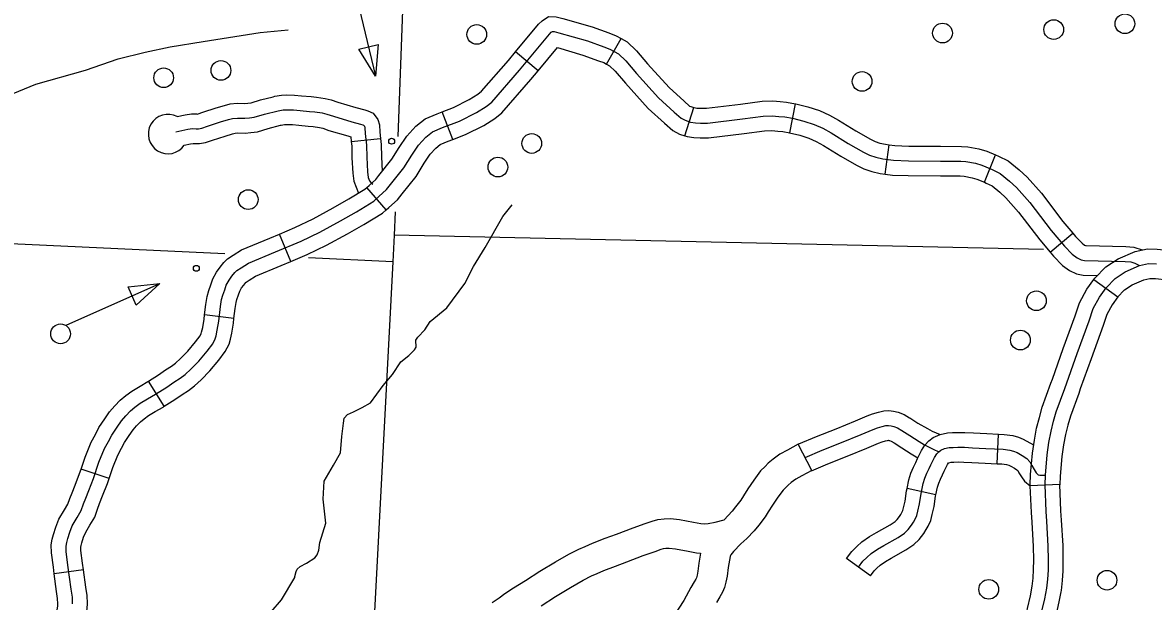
# Model space of a CAD drawing. Extents: x 653372 to 905732, y 627442 to 787275.
# Drawn here: x 719343 to 725081, y 749788 to 752725 of the extents above; entities that cross this region are included whole.
import ezdxf

# ---------------------------------------------------------------- set-up
doc = ezdxf.new("R2010")
doc.units = 0
for name, color, linetype in [('31', 7, 'Continuous'), ('32', 7, 'Continuous'), ('35', 7, 'Continuous'), ('4', 7, 'Continuous'), ('45', 7, 'Continuous'), ('46', 7, 'Continuous'), ('5', 7, 'Continuous'), ('56', 7, 'Continuous')]:
    doc.layers.add(name, color=color, linetype=linetype)

msp = doc.modelspace()

# ---------------------------------------------------------------- linework, layer by layer
at = {"layer": '31'}
for p, q in [((724778.6, 751420.7), (724900.8, 751333.8)), ((724569.4, 750916.1), (724569.3, 750916.1)), ((724606.7, 750380.6), (724456.8, 750374.7))]:
    msp.add_line(p, q, dxfattribs=at)
for points in [[(724778.6, 751420.7), (724783.6, 751427.9), (724839.3, 751485.1), (724902.5, 751526.8), (724988.3, 751564.1), (725050.8, 751576.8), (725100.9, 751575.3), (725170.4, 751568.9), (725274.1, 751552.3), (725309, 751548.9), (725325.4, 751549.3)], [(724548, 750068.9), (724540.3, 750194.8), (724537.1, 750243.7), (724531.7, 750379.1), (724533.1, 750428.3), (724542.1, 750531.5), (724551.5, 750594.2), (724562.1, 750651.5), (724575.1, 750702.4), (724588.8, 750750.7), (724632.2, 750869), (724694.9, 751045), (724756, 751212.1), (724776.1, 751273.5), (724807.5, 751332), (724841.4, 751379.7), (724887.4, 751427), (724938.4, 751460.6), (725011, 751492.2), (725057.2, 751501.6), (725096.4, 751500.4)], [(724569.3, 750916.1), (724624.3, 751070.5), (724685.1, 751236.7), (724706.9, 751303.2), (724743.7, 751371.7), (724778.6, 751420.7)], [(724899.2, 751331.5), (724935.5, 751368.8), (724974.3, 751394.4), (725033.7, 751420.3), (725063.7, 751426.4), (725091.8, 751425.5), (725151.6, 751420), (725272.6, 751400.6)], [(724900.8, 751333.8), (724871.4, 751292.4), (724845.3, 751243.9), (724826.9, 751187.6), (724765.4, 751019.5), (724710.6, 750865.8)], [(724456.8, 750374.7), (724456.6, 750378.7), (724458.2, 750432.7), (724467.6, 750540.3), (724477.5, 750606.6), (724488.9, 750667.6), (724502.7, 750721.9), (724517.4, 750773.8), (724561.6, 750894.5), (724569.4, 750916.1)], [(724710.6, 750865.8), (724702.7, 750843.5), (724660.2, 750727.6), (724647.6, 750683), (724635.4, 750635.3), (724625.4, 750581.8), (724616.6, 750522.8), (724608, 750423.9), (724606.7, 750379.4)], [(724466.4, 749864.8), (724466.7, 749865.9), (724470.9, 749906.7), (724473.4, 749949.4), (724474.3, 749998.5), (724473.1, 750065.9), (724465.5, 750190), (724462.2, 750239.8), (724456.8, 750374.7)], [(724613.7, 749836.3), (724615.2, 749843.8), (724620.4, 749894.5), (724623.4, 749943.7), (724624.3, 749998.6), (724623, 750071.8), (724615.2, 750199.6), (724612, 750247.7), (724606.7, 750380.6)], [(724515.8, 749738), (724530.5, 749801.1), (724540.9, 749854.8), (724545.7, 749900.6), (724548.4, 749946.5), (724549.3, 749998.5), (724548, 750068.9)], [(724463.7, 749312.2), (724448.7, 749373.4), (724437.2, 749441.1), (724427.8, 749503.4), (724422, 749562.4), (724422.6, 749608.6), (724428.2, 749671), (724442.2, 749752.9), (724457.2, 749816.7), (724466.4, 749864.8)], [(724609.4, 749348), (724595.7, 749403.9), (724585.3, 749464.8), (724576.7, 749521.9), (724572.1, 749568.7), (724572.6, 749600.9), (724577.1, 749651.7), (724589.3, 749723.1), (724603.9, 749785.4), (724613.7, 749836.3)]]:
    msp.add_lwpolyline(points, dxfattribs=at)
at = {"layer": '32'}
for p, q in [((722306.6, 752513.4), (722380.2, 752644.1)), ((721959.5, 752480), (721844.3, 752576.1)), ((723235.6, 752165.7), (723265.1, 752312.8)), ((721526.7, 752131.9), (721472.6, 752271.8)), ((722702.9, 752150.8), (722749.4, 752293.4)), ((723720.6, 751956.1), (723740, 752104.8)), ((724223.5, 751914.5), (724280.9, 752053.1)), ((721187.8, 751774.6), (721089.8, 751888.1)), ((720703.5, 751512.9), (720645.8, 751651.3)), ((724558, 751559.6), (724672.4, 751656.8)), ((720415.4, 751222.9), (720266.6, 751241.9)), ((720061.3, 750777.9), (719981.9, 750905.1)), ((724288.9, 750486.6), (724296.2, 750636.4)), ((719781.6, 750411.2), (719639.6, 750459.4)), ((723978.1, 750329.4), (723831.5, 750361.3)), ((723645.2, 749917.1), (723523.7, 750005.1)), ((719651.9, 749947.9), (719503.2, 749928.8))]:
    msp.add_line(p, q, dxfattribs=at)
for points in [[(721844.3, 752576.1), (721961.2, 752716.4), (721978.8, 752734.2), (722011.8, 752754.8), (722050.8, 752753.7), (722083.8, 752746), (722233.2, 752702.8), (722318, 752672), (722355.5, 752658), (722380.2, 752644.1)], [(720626.4, 751562), (720755.8, 751616), (720851.4, 751661.6), (720955.4, 751719), (721036.9, 751765.2), (721124.6, 751819.1), (721151.5, 751842.3), (721190.2, 751877.5), (721209.8, 751902.6), (721278.3, 751987.9), (721317.9, 752051.3), (721351.7, 752102.8), (721389.3, 752143.4), (721423.7, 752170.6), (721474.2, 752192), (721559.4, 752225), (721646.2, 752268.9), (721695.6, 752299.5), (721723.5, 752321.3), (721865.1, 752483.9), (722016.9, 752666), (722026, 752675.3), (722032.3, 752679.2), (722041.2, 752678.9), (722064.9, 752673.4), (722210, 752631.5), (722292, 752601.6), (722323.8, 752589.8), (722366.2, 752565.9), (722404.7, 752529.9), (722458.2, 752466.7), (722570.7, 752342.3), (722649.9, 752270.9), (722685.1, 752239.1), (722705.3, 752228.9), (722733.1, 752219.8), (722756.9, 752216.4), (722783.5, 752214.9), (722818.4, 752215.2), (722995.4, 752235.9), (723101.8, 752250.5), (723147.6, 752251.8), (723181.3, 752248.8), (723210.6, 752247.2), (723250.7, 752239.2), (723307.1, 752225.2), (723359.9, 752208.5), (723404.4, 752188.7), (723445.4, 752165.6), (723533.3, 752111.7), (723609.9, 752067.7), (723640.9, 752052.4), (723673.4, 752041.2), (723708.7, 752033.3), (723763.2, 752026.2), (723838.3, 752023.2), (724000.9, 752022.4), (724103.7, 752021.4), (724130.3, 752019.2), (724178.6, 752011), (724210.4, 752001.1), (724263.8, 751979), (724303.5, 751959.3), (724351.6, 751921), (724386.8, 751888.5), (724454.9, 751811.2), (724563.4, 751669.1), (724630.8, 751589.8), (724669.9, 751549), (724694, 751531.2), (724714.2, 751521.7), (724732.5, 751518.4), (724937.4, 751512.9), (724967.5, 751510.7), (724987.1, 751504.6), (725011, 751492.2)], [(722380.2, 752644.1), (722410.8, 752626.9), (722459.1, 752581.7), (722514.7, 752516.1), (722623.7, 752395.5), (722700.1, 752326.6), (722727.9, 752301.5), (722734, 752298.4), (722749.4, 752293.4)], [(721959.5, 752480), (722057.4, 752597.5), (722186.7, 752560.1), (722266.1, 752531.3), (722292.1, 752521.5), (722306.6, 752513.4)], [(721472.6, 752271.8), (721528.9, 752293.6), (721609.4, 752334.3), (721652.7, 752361.2), (721671.7, 752376), (721808, 752532.5), (721844.3, 752576.1)], [(721526.7, 752131.9), (721590, 752156.4), (721682.9, 752203.4), (721738.6, 752237.9), (721775.3, 752266.6), (721922.2, 752435.2), (721959.5, 752480)], [(722306.6, 752513.4), (722321.5, 752505), (722350.3, 752478.1), (722401.8, 752417.3), (722517.6, 752289.2), (722599.6, 752215.2), (722642.4, 752176.6), (722676.7, 752159.3), (722702.9, 752150.8)], [(722749.4, 752293.4), (722750.2, 752293.1), (722764.4, 752291.1), (722785.3, 752289.9), (722813.7, 752290.2), (722985.9, 752310.3), (723095.6, 752325.3), (723149.9, 752326.9), (723186.7, 752323.6), (723220.1, 752321.8), (723265.1, 752312.8)], [(723265.2, 752312.8), (723267.2, 752312.4), (723327.4, 752297.4), (723386.5, 752278.8), (723438.1, 752255.8), (723483.4, 752230.3), (723571.6, 752176.2), (723645.2, 752133.9), (723669.9, 752121.7), (723693.9, 752113.4), (723721.8, 752107.2), (723740, 752104.8)], [(721089.8, 751888.1), (721101.7, 751898.4), (721135, 751928.7), (721151, 751949.2), (721217, 752031.4), (721254.7, 752091.8), (721292.5, 752149.2), (721338.2, 752198.6), (721385.2, 752235.8), (721446, 752261.5), (721472.6, 752271.8)], [(721187.8, 751774.6), (721201.2, 751786.1), (721245.4, 751826.3), (721268.6, 751856.1), (721339.6, 751944.4), (721381, 752010.9), (721411, 752056.4), (721440.4, 752088.2), (721462.3, 752105.5), (721502.3, 752122.5), (721526.7, 752131.9)], [(722702.9, 752150.8), (722716, 752146.5), (722749.4, 752141.7), (722781.8, 752139.9), (722823.1, 752140.3), (723004.8, 752161.5), (723108, 752175.6), (723145.3, 752176.7), (723175.9, 752174), (723201.2, 752172.6), (723235.6, 752165.7)], [(723234.3, 752166), (723286.7, 752152.9), (723333.3, 752138.3), (723370.7, 752121.7), (723407.4, 752101), (723495, 752047.2), (723574.6, 752001.5), (723611.9, 751983.1), (723652.9, 751968.9), (723695.6, 751959.3), (723720.6, 751956.1)], [(723740, 752104.8), (723769.5, 752101), (723839.9, 752098.2), (724001.5, 752097.4), (724107.1, 752096.4), (724139.7, 752093.7), (724196.1, 752084.1), (724235.9, 752071.7), (724280.9, 752053.1)], [(724280.9, 752053.1), (724294.8, 752047.3), (724344, 752023), (724400.5, 751977.9), (724440.5, 751941), (724512.9, 751858.8), (724621.9, 751716.2), (724672.4, 751656.8)], [(723720.6, 751956.1), (723756.8, 751951.4), (723836.6, 751948.2), (724000.4, 751947.4), (724100.3, 751946.4), (724120.9, 751944.8), (724161.1, 751937.9), (724184.9, 751930.5), (724223.5, 751914.5)], [(724223.5, 751914.5), (724232.7, 751910.7), (724263, 751895.7), (724302.7, 751864), (724333.1, 751836), (724396.9, 751763.6), (724505, 751622.1), (724558, 751559.6)], [(720645.8, 751651.3), (720725.2, 751684.5), (720817.1, 751728.3), (720918.7, 751784.4), (720998.8, 751829.8), (721080.2, 751879.8), (721089.8, 751888.1)], [(720703.5, 751512.9), (720786.4, 751547.5), (720885.7, 751594.8), (720992, 751653.6), (721075, 751700.6), (721169, 751758.3), (721187.8, 751774.6)], [(720266.6, 751241.9), (720273.2, 751293.6), (720278.9, 751335.3), (720287.2, 751365.3), (720297.8, 751394.8), (720308.3, 751424), (720327.3, 751458.3), (720345.5, 751484), (720364.5, 751507.3), (720383.5, 751526.2), (720412.1, 751544.1), (720453.9, 751571.2), (720597.5, 751631.2), (720645.8, 751651.3)], [(724672.4, 751656.8), (724686.5, 751640.1), (724719.6, 751605.5), (724732.6, 751595.9), (724737.1, 751593.8), (724740.2, 751593.2), (724941.3, 751587.9), (724981.5, 751584.8), (725024.6, 751571.5)], [(719596.7, 749776.4), (719595.5, 749810.1), (719588.9, 749849.6), (719573.3, 749971.7), (719564.3, 750040.6), (719563.5, 750068.8), (719566.8, 750087.5), (719571.8, 750106.9), (719582.2, 750138.7), (719595.3, 750172), (719619.2, 750213.8), (719640.7, 750248.6), (719652.8, 750283.1), (719664.2, 750311.5), (719679.2, 750350.8), (719702.6, 750411.7), (719730.5, 750493.8), (719759.1, 750563.1), (719779, 750599.6), (719795.4, 750632.3), (719822, 750671.8), (719844, 750704.3), (719866.3, 750729.4), (719890.3, 750754.1), (719913, 750773.9), (719939.5, 750793), (719977.3, 750816.2), (720017.2, 750838.8), (720074.6, 750874.6), (720110.8, 750900.1), (720141.8, 750920.2), (720167.2, 750939.3), (720196.7, 750966.4), (720237.7, 751007.7), (720279.6, 751057.9), (720307.8, 751095.7), (720320.1, 751119.7), (720324.5, 751136.1), (720330.7, 751163.8), (720338.1, 751210), (720347.5, 751283.8), (720352.5, 751320.2), (720358.7, 751342.6), (720368.4, 751369.4), (720376.8, 751393), (720390.8, 751418.3), (720405.3, 751438.6), (720420.2, 751456.9), (720430.4, 751467.1), (720452.4, 751480.8), (720489, 751504.6), (720626.4, 751562)], [(724558, 751559.6), (724575.1, 751539.6), (724620.1, 751492.5), (724655.3, 751466.5), (724691.2, 751449.6), (724724.9, 751443.6), (724797.1, 751441.7)], [(720415.4, 751222.9), (720421.9, 751274), (720426.1, 751305), (720430.2, 751319.9), (720438.9, 751344.1), (720445.3, 751361.9), (720454.4, 751378.2), (720465, 751393.1), (720475.9, 751406.5), (720477.3, 751408), (720492.7, 751417.5), (720524.2, 751438), (720655.3, 751492.8), (720703.5, 751512.9)], [(719981.9, 750905.1), (720033.2, 750937.2), (720068.8, 750962.3), (720098.8, 750981.7), (720119.2, 750997), (720144.7, 751020.4), (720182.2, 751058.2), (720220.7, 751104.3), (720243.9, 751135.6), (720249.7, 751146.8), (720251.6, 751154), (720257, 751178), (720263.9, 751220.7), (720266.6, 751241.9)], [(720061.3, 750777.9), (720116.1, 750812.1), (720152.8, 750837.9), (720184.8, 750858.7), (720215.3, 750881.6), (720248.7, 750912.3), (720293.2, 750957.2), (720338.5, 751011.4), (720371.6, 751055.9), (720390.5, 751092.6), (720397.4, 751118.3), (720404.4, 751149.6), (720412.4, 751199.3), (720415.4, 751222.9)], [(719639.6, 750459.4), (719660.2, 750520.2), (719691.3, 750595.5), (719712.5, 750634.4), (719730.5, 750670.2), (719759.8, 750713.8), (719784.7, 750750.5), (719811.4, 750780.5), (719838.6, 750808.6), (719866.3, 750832.7), (719897.9, 750855.5), (719939.1, 750880.8), (719978.8, 750903.2), (719981.9, 750905.1)], [(719781.6, 750411.2), (719800.7, 750467.4), (719826.8, 750530.8), (719845.4, 750564.7), (719860.3, 750594.3), (719884.2, 750629.9), (719903.3, 750658.2), (719921.3, 750678.3), (719941.9, 750699.6), (719959.6, 750715), (719981.1, 750730.5), (720015.4, 750751.6), (720055.5, 750774.3), (720061.3, 750777.9)], [(723831.5, 750361.3), (723841, 750404.7), (723850.7, 750438.3), (723863.9, 750469.9), (723875.2, 750493.3), (723884.2, 750513.9), (723905.4, 750554.1), (723920.9, 750581.4), (723941.2, 750602.8), (723963.1, 750620), (723998.7, 750635.7), (724035.8, 750643), (724061.6, 750644.4), (724088.2, 750645.4), (724125, 750645.2), (724168, 750642.6), (724235.5, 750639.4), (724296.2, 750636.4)], [(724296.2, 750636.4), (724324.9, 750635), (724368.5, 750629.5), (724396.1, 750620.9), (724421.1, 750611.5), (724473.1, 750583.1)], [(723584.4, 749961.1), (723607.3, 749992.7), (723626.9, 750011.6), (723649, 750030.8), (723680.8, 750053.5), (723713.2, 750072), (723785.7, 750112.9), (723818.2, 750135.1), (723836.6, 750153.2), (723854.6, 750175.4), (723863.8, 750190.9), (723872.1, 750204.9), (723880.9, 750224.1), (723886.5, 750245.8), (723894.7, 750283.3), (723902.7, 750335.6), (723913.7, 750386.3), (723921.6, 750413.4), (723932.3, 750439.1), (723943.3, 750462), (723951.8, 750481.3), (723971.1, 750518), (723981.6, 750536.4), (723991.9, 750547.2), (724002, 750555.2), (724021.3, 750563.7), (724045.1, 750568.4), (724065, 750569.5), (724089.5, 750570.4), (724122.6, 750570.2), (724163.9, 750567.7), (724231.9, 750564.5), (724318.3, 750560.2), (724352.5, 750555.9), (724371.8, 750549.9), (724389.8, 750543.2), (724416.3, 750528.7), (724439, 750512.7), (724454.7, 750495.6), (724464.5, 750477.9), (724476.5, 750457.3), (724486.8, 750439.6), (724496, 750431), (724505.5, 750428.7), (724518.7, 750428.3), (724533.1, 750428.3)], [(723978.1, 750329.4), (723986.5, 750367.8), (723992.5, 750388.5), (724000.8, 750408.4), (724011.5, 750430.7), (724019.4, 750448.8), (724036.9, 750481.9), (724042, 750490.9), (724044, 750491.8), (724054.4, 750493.8), (724068.4, 750494.6), (724090.7, 750495.4), (724120.1, 750495.2), (724159.9, 750492.9), (724228.2, 750489.6), (724288.9, 750486.6)], [(724288.9, 750486.6), (724311.7, 750485.4), (724336.6, 750482.3), (724347.6, 750478.9), (724358.5, 750474.8), (724376.6, 750464.9), (724389.2, 750456), (724393.4, 750451.5), (724399.3, 750440.9), (724411.7, 750419.6), (724427.3, 750397.5), (724456.8, 750374.7)], [(719503.2, 749928.8), (719498.9, 749962.1), (719489.4, 750034.6), (719488.3, 750074.3), (719493.5, 750103.4), (719499.8, 750127.9), (719511.6, 750164.1), (719527.5, 750204.5), (719554.8, 750252.2), (719572.7, 750281.1), (719582.6, 750309.4), (719594.3, 750338.7), (719609.1, 750377.6), (719632, 750437.2), (719639.6, 750459.4)], [(719651.9, 749947.9), (719647.7, 749981.4), (719639.1, 750046.5), (719638.7, 750063.2), (719640.1, 750071.5), (719643.8, 750085.9), (719652.8, 750113.2), (719663.1, 750139.4), (719683.7, 750175.5), (719708.8, 750216.1), (719723.1, 750256.7), (719734, 750284.2), (719749.2, 750324), (719773.1, 750386.1), (719781.6, 750411.2)], [(723523.7, 750005.1), (723550.5, 750042.1), (723576.3, 750067), (723602.5, 750089.8), (723640.3, 750116.7), (723676.2, 750137.2), (723746, 750176.6), (723770.4, 750193.2), (723780.9, 750203.7), (723792.9, 750218.4), (723799.3, 750229.2), (723805.6, 750239.8), (723810, 750249.3), (723813.6, 750263.2), (723820.9, 750296.9), (723828.9, 750349.3), (723831.5, 750361.3)], [(723645.2, 749917.1), (723664.1, 749943.3), (723677.6, 749956.3), (723695.5, 749971.9), (723721.2, 749990.2), (723750.2, 750006.7), (723825.3, 750049.1), (723866.1, 750077), (723892.2, 750102.7), (723916.3, 750132.4), (723928.3, 750152.6), (723938.5, 750169.9), (723951.8, 750198.8), (723959.5, 750228.5), (723968.5, 750269.6), (723976.5, 750322), (723978.1, 750329.4)], [(719570.5, 749408.9), (719573.7, 749422), (719599.3, 749498.3), (719621.9, 749577.5), (719646.8, 749646.4), (719660.3, 749688.4), (719666, 749719), (719671, 749751.7), (719671.7, 749776.6), (719670.3, 749817.7), (719663.2, 749860.5), (719651.9, 749947.9)], [(719424.7, 749444.3), (719429.4, 749463.7), (719456, 749542.8), (719479.1, 749623.7), (719504.8, 749694.8), (719514.6, 749725.2), (719518.1, 749744.1), (719521.3, 749765.3), (719521.7, 749776.2), (719520.7, 749802.6), (719514.7, 749838.7), (719503.2, 749928.8)]]:
    msp.add_lwpolyline(points, dxfattribs=at)
at = {"layer": '35'}
for points in [[(718754.6, 752220.1), (718855.7, 752230), (718966.7, 752251.2), (719092.6, 752281.7), (719410.3, 752412), (719662.4, 752482.9), (719828.4, 752541.6), (719964.3, 752574.3), (720092.6, 752602.4), (720258.6, 752629.2), (720549.2, 752674.5), (720691.1, 752687.5)], [(720604.1, 749735.5), (720657.1, 749796.5), (720724.2, 749909.8), (720724.7, 749913.6), (720730.9, 749939.3), (720736.2, 749951.1), (720751.6, 749965.7), (720782.9, 749982.7), (720826.5, 750009.5), (720837.9, 750025.1), (720846.6, 750048.7), (720851.3, 750086.8), (720882.1, 750185.3), (720867.8, 750307.1), (720872.6, 750398.5), (720920.7, 750478.6), (720956.4, 750541.2), (720962.9, 750624.5), (720970.9, 750691.9), (720975.6, 750717.6), (720992.1, 750737), (721022.3, 750750.1), (721066.8, 750772.6), (721109.2, 750795.2), (721172.1, 750883.4), (721220.3, 750939.3), (721263, 751003.7), (721302.7, 751035.3), (721331.5, 751064.3), (721339.8, 751078), (721337.9, 751113.8), (721349.3, 751129.4), (721384.1, 751166.1), (721411.3, 751209), (721495.5, 751276.9), (721586.8, 751401.2), (721631.1, 751487.4), (721689.7, 751583.1), (721779.3, 751741), (721828, 751800.3)]]:
    msp.add_lwpolyline(points, dxfattribs=at)
at = {"layer": '4'}
for points in [[(721310.8, 753883.4), (721247.2, 752147.5)], [(721233.1, 751764.2), (721228.8, 751646.3), (721221.8, 751511.4), (720950, 746316.4), (720948.4, 746271.3), (720934.1, 745879.3)]]:
    msp.add_lwpolyline(points, dxfattribs=at)
at = {"layer": '45'}
for p, q in [((721010.5, 752121.2), (721159.8, 752136)), ((723348.2, 750452.3), (723278.3, 750585))]:
    msp.add_line(p, q, dxfattribs=at)
for points in [[(720614.9, 752348.7), (720623.7, 752351), (720656.6, 752356.4), (720683.8, 752357.8), (720722.1, 752356.7), (720759, 752353.2), (720806.5, 752349), (720835.1, 752345.8), (720877.7, 752340.2), (720908.8, 752332.7), (720943.3, 752320.6), (721034.8, 752294.1), (721079.5, 752281.5), (721095, 752276.5), (721121.8, 752265.5), (721145.1, 752233.6), (721154.2, 752205.4), (721156.6, 752168), (721159.8, 752136)], [(720126.7, 752248.2), (720168, 752257.3), (720200.6, 752261.8), (720226.1, 752261), (720230.7, 752260.9), (720234.7, 752261.5), (720257.6, 752269.6), (720325.1, 752291.9), (720367.1, 752304.8), (720396.1, 752312.2), (720431, 752315.1), (720468.2, 752314.5), (720485.8, 752315.6), (720502.1, 752318.1), (720550.3, 752332), (720614.9, 752348.7)], [(720120, 752169.9), (720181.2, 752183.4), (720204.5, 752186.6), (720223.8, 752186), (720235.4, 752185.7), (720253.2, 752188.5), (720281.9, 752198.7), (720347.8, 752220.5), (720387.4, 752232.5), (720408.6, 752238), (720433.5, 752240), (720470, 752239.5), (720493.8, 752241), (720518.2, 752244.7), (720570.1, 752259.7), (720639.2, 752277.5), (720664.7, 752281.7), (720684.6, 752282.8), (720717.4, 752281.8), (720752.2, 752278.5), (720799, 752274.3), (720826, 752271.3), (720864, 752266.3), (720887.6, 752260.6), (720920.4, 752249.1), (721014.1, 752222), (721057.9, 752209.6), (721069.4, 752206), (721073.7, 752204.2), (721077.5, 752199.1), (721080, 752191.3), (721081.9, 752161.9), (721087.8, 752102), (721089.3, 752041.1), (721093.2, 751968), (721096.7, 751939.3), (721103.4, 751921.9), (721109.8, 751914), (721120.5, 751905.3)], [(720163.4, 752102.7), (720194.4, 752109.5), (720208.5, 752111.5), (720221.6, 752111.1), (720240.2, 752110.5), (720271.7, 752115.5), (720306.3, 752127.7), (720370.5, 752149), (720407.7, 752160.3), (720421, 752163.8), (720436, 752165), (720471.8, 752164.4), (720501.8, 752166.3), (720534.3, 752171.2), (720589.9, 752187.3), (720652.4, 752203.5)], [(720652.4, 752203.5), (720654.7, 752204.1), (720672.8, 752207.1), (720685.5, 752207.7), (720712.8, 752206.9), (720745.3, 752203.8), (720791.5, 752199.7), (720816.9, 752196.9), (720850.3, 752192.5), (720866.4, 752188.6), (720897.6, 752177.7), (720993.5, 752149.9), (721008.1, 752145.8), (721010.5, 752121.2)], [(721159.8, 752136), (721162.7, 752106.6), (721164.2, 752044), (721168.1, 751971.1)], [(721010.5, 752121.2), (721012.9, 752097.4), (721014.3, 752038.2), (721018.4, 751961.4), (721023.4, 751920.9), (721047.1, 751859.5)], [(723278.3, 750584.9), (723282.1, 750587), (723372.2, 750624.4), (723471.3, 750664.4), (723570.1, 750704), (723629.7, 750729.5), (723656.1, 750740.1), (723686.5, 750748.9), (723713.2, 750754.2), (723738.3, 750755.9), (723762.7, 750753.6), (723786, 750748.1), (723816.2, 750736.9), (723844, 750719.8)], [(723844, 750719.8), (723845.2, 750719.1), (723886.3, 750692.9), (723935.4, 750666.1), (723958.2, 750652), (723998.7, 750635.7)], [(723313.2, 750518.6), (723314, 750519), (723400.7, 750555), (723499.3, 750594.8), (723598.8, 750634.7), (723658.5, 750660.2), (723680.7, 750669.1), (723704.3, 750676), (723723, 750679.7), (723737.3, 750680.6), (723750.5, 750679.4), (723764.2, 750676.2), (723783.2, 750669.1), (723805.4, 750655.5), (723845.7, 750629.8), (723892.1, 750599.7), (723919, 750583.1), (723964.5, 750561.2), (723991.9, 750547.2)], [(723345.9, 750451.1), (723429.1, 750485.6), (723527.3, 750525.3), (723627.5, 750565.4), (723687.2, 750590.9), (723705.2, 750598.1), (723722, 750603.1), (723732.7, 750605.2), (723736.4, 750605.4), (723738.4, 750605.2), (723742.5, 750604.2), (723750.2, 750601.4), (723765.6, 750591.9)], [(723765.6, 750592), (723765.6, 750591.9), (723805.2, 750566.7), (723852, 750536.3), (723885.2, 750515.8)]]:
    msp.add_lwpolyline(points, dxfattribs=at)
msp.add_arc((720080.9, 752159.2), 100, 62.78653, 325.54973, dxfattribs=at)
at = {"layer": '46'}
for points in [[(723278.3, 750585), (723223.8, 750556.2), (723186.4, 750534.3), (723151.1, 750509.5), (723126.5, 750488.7), (723110.5, 750473), (723088.3, 750450.1), (723053.4, 750403.5), (723023.7, 750358.9), (723000.6, 750323.4), (722987.1, 750302.4), (722961.2, 750267.3), (722943.1, 750245.8), (722902.9, 750202.6)], [(723348.2, 750452.3), (723296.6, 750425.1), (723267.6, 750408.1), (723243, 750390.7), (723227.7, 750377.8), (723217, 750367.3), (723202.6, 750352.5), (723175.9, 750316.9), (723149, 750276.5), (723126.6, 750241.9), (723110.6, 750217.1), (723079, 750174.4), (723055.6, 750146.5), (723018.6, 750106.7), (722987.4, 750079.8), (722949.8, 750041.4), (722937.3, 750024.4), (722933.7, 750018.3), (722933, 750016.1), (722929.7, 749996.7), (722923.8, 749960.6), (722918, 749915.7), (722911.4, 749885.5), (722904.2, 749858.1), (722894.3, 749835.2), (722881.6, 749811.5), (722863.7, 749782.6)], [(721725.8, 749782.1), (721760.7, 749806.5), (721790.2, 749827.4), (721833.4, 749856.5), (721894.7, 749893.3), (721968, 749940.8), (722048.1, 749988.7), (722115.6, 750027.5), (722166.2, 750053.7), (722197.9, 750067.4), (722234.7, 750084.3), (722300.1, 750108.1), (722356.9, 750129.3), (722441.2, 750161.2), (722502.3, 750183), (722537.5, 750195.9), (722566.9, 750204.3), (722598.9, 750207.8), (722630.6, 750208), (722677.2, 750203.5), (722746.9, 750190.5), (722784.5, 750183.6), (722805.4, 750181.2), (722822.2, 750182.5), (722857.2, 750190.1), (722902.9, 750202.6)], [(721974.1, 749766.1), (722047.2, 749813.4), (722124, 749859.2), (722187.5, 749895.8), (722230.7, 749918.1), (722259, 749930.4), (722291.7, 749945.4), (722352, 749967.4), (722409.7, 749988.9), (722492.9, 750020.4), (722553.3, 750041.9), (722584, 750053.1), (722595.9, 750056.6), (722607.6, 750057.8), (722623.8, 750057.9), (722656.2, 750054.8), (722719.7, 750043), (722762.4, 750035.2), (722783.7, 750032.7)], [(722783.7, 750032.7), (722775.4, 749982.3), (722770.1, 749941.3), (722765.6, 749920.7), (722762, 749907.2), (722759.2, 749900.6), (722751.6, 749886.6), (722734, 749858.2), (722698.6, 749793.5), (722673.7, 749753.5), (722636, 749700.4), (722577.7, 749625.3), (722522.2, 749551.5), (722486.7, 749509.9), (722464.5, 749468.8), (722425.1, 749382.6)]]:
    msp.add_lwpolyline(points, dxfattribs=at)
at = {"layer": '5'}
for points in [[(720369.8, 751551.1), (717182.8, 751699.6)], [(724524.3, 751574.1), (721228.8, 751646.3)], [(721221.8, 751511.4), (720793.6, 751531.3)]]:
    msp.add_lwpolyline(points, dxfattribs=at)
at = {"layer": '56'}
for p, q in [((721048.8, 752589.7), (721147.9, 752613.6)), ((721134.2, 752452.9), (721048.8, 752589.7)), ((721147.9, 752613.6), (721134.2, 752452.9)), ((719878.2, 751384.9), (720038.7, 751400.3)), ((719919.5, 751291.7), (719878.2, 751384.9)), ((720038.7, 751400.3), (719919.5, 751291.7))]:
    msp.add_line(p, q, dxfattribs=at)
for points in [[(721008.2, 752975.4), (721134.2, 752452.9)], [(719563.3, 751189.7), (720038.7, 751400.3)]]:
    msp.add_lwpolyline(points, dxfattribs=at)
for centre, radius in [((724936.8, 752718.7), 50), ((721647.7, 752664.7), 50), ((724011.2, 752671.8), 50), ((724575.4, 752689.5), 50), ((720349.4, 752481.9), 50), ((720058.8, 752444.6), 50), ((723603.2, 752426.2), 50), ((721215.7, 752122.7), 15), ((721926.8, 752111.3), 50), ((721755, 751991.8), 50), ((720488, 751826.6), 50), ((720224.4, 751478), 15), ((724488, 751313.3), 50), ((719535.6, 751145.6), 50), ((724406.5, 751114), 50), ((724846, 749895.7), 50), ((724245.7, 749849.3), 50)]:
    msp.add_circle(centre, radius, dxfattribs=at)

doc.saveas('drawing.dxf')
